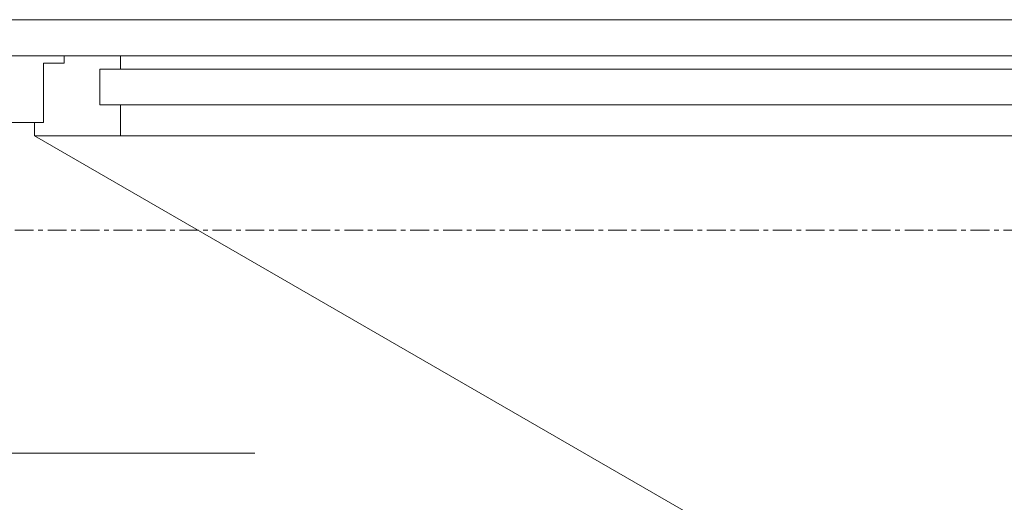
# Model space of a CAD drawing. Header units: millimetres. Extents: x -21522 to 77796, y -25697 to 15217.
# Tile 504 of 656: x -3782 to -3118, y 11430 to 11755. Entities that reach past the tile are written whole.
import ezdxf

# ---------------------------------------------------------------- set-up
doc = ezdxf.new("R2010")
doc.units = ezdxf.units.MM
doc.linetypes.add('Ligne de quadrillage', pattern=[22.225, 12.7, -3.175, 3.175, -3.175])
for name, color, linetype, lineweight in [('A-ANNO-DIMS', 211, 'Continuous', 9), ('A-ANNO-DIMS-50', 211, 'Continuous', 9), ('A-DETL-GENF', 92, 'Continuous', 13), ('A-GLAZ', 151, 'Continuous', 13), ('S-GRID', 1, 'Continuous', 9)]:
    doc.layers.add(name, color=color, linetype=linetype, lineweight=lineweight)
doc.styles.add('Trebuchet MS_1', font='trebuc.ttf', dxfattribs={"height": 90})
doc.dimstyles.new('Cotes50e_Intérieur_Transparent', dxfattribs={"dimscale": 304.8, "dimtxt": 92.785582, "dimasz": 0.328084, "dimexe": 0.410105, "dimexo": 0.0625, "dimgap": 0.036089, "dimtad": 1, "dimdec": 0, "dimlfac": 0.1, "dimzin": 0, "dimdsep": 46, "dimtxsty": 'Trebuchet MS_1', "dimblk1": 'OBLIQUE', "dimblk2": 'OBLIQUE', "dimsah": 1, "dimcen": 0.09, "dimdle": 0.410105, "dimazin": 0, "dimtfac": 1, "dimtdec": 4, "dimtix": 1, "dimtmove": 0, "dimatfit": 3, "dimfxl": 0.82021, "dimfxlon": 1, "dimtvp": 1, "dimtolj": 1, "dimtzin": 0, "dimarcsym": 2})

# ---------------------------------------------------------------- blocks, each defined once
blk = doc.blocks.new('Menuiserie Alu - 1V _ 1fixe - 300x180cm - Bavettes Alu-8180667-00_RDC_50e Copie 1')
at = {"layer": 'A-DETL-GENF', "color": 30}
blk.add_line((1461, -23.5), (404.88, 586.25), dxfattribs=at)
at = {"layer": 'A-GLAZ', "color": 30}
for p, q in [((299.5, -23.5), (1403, -23.5)), ((1403, -23.5), (1461, -23.5)), ((1403, -44.5), (1403, -23.5)), ((1461, -23.5), (1461, -32.5)), ((1455, -32.5), (1500, -32.5)), ((1455, -72.5), (1455, -32.5)), ((1455, -32.5), (1455, -72.5)), ((1461, -32.5), (1455, -32.5)), ((285.5, -44.5), (1417, -44.5)), ((1417, -44.5), (1403, -44.5)), ((1417, -44.5), (1417, -68.5)), ((1417, -68.5), (1417, -44.5)), ((1417, -68.5), (285.5, -68.5)), ((1403, -68.5), (1417, -68.5)), ((1403, -77.5), (1403, -68.5)), ((1441, -72.5), (1455, -72.5)), ((1441, -77.5), (1441, -72.5)), ((1441, -72.5), (1441, -77.5)), ((1455, -72.5), (1441, -72.5)), ((1403, -77.5), (299.5, -77.5)), ((1441, -77.5), (1403, -77.5)), ((1500, -77.5), (1441, -77.5)), ((-1500, -101.94), (1500, -101.94))]:
    blk.add_line(p, q, dxfattribs=at)
blk = doc.blocks.new('DIMBLOCK90-00_RDC_50e Copie 1')
at = {"layer": 'A-ANNO-DIMS-50'}
for p, q in [((-3873.5, 11587.98), (-3873.5, 4560.15)), ((-3873.5, 11462.98), (-3923.5, 11512.98)), ((-3873.5, 11462.98), (-3998.5, 11462.98)), ((-3873.5, 11462.98), (-3823.5, 11412.98)), ((-3873.5, 11462.98), (-3623.5, 11462.98)), ((-3873.5, 4560.15), (-3923.5, 4610.15)), ((-3873.5, 4560.15), (-3998.5, 4560.15)), ((-3873.5, 4560.15), (-3823.5, 4510.15)), ((-3873.5, 4560.15), (-3623.5, 4560.15))]:
    blk.add_line(p, q, dxfattribs=at)
at = {"layer": 'A-ANNO-DIMS-50', "color": 0, "insert": (-3999.66, 7912.49), "char_height": 90, "width": 237.7827, "attachment_point": 1, "rotation": 90, "line_spacing_factor": 1.048425, "style": 'Trebuchet MS_1'}
blk.add_mtext('690', dxfattribs=at)
blk = doc.blocks.new('_Oblique')
at = {"color": 0, "linetype": 'ByBlock', "lineweight": -2}
blk.add_line((-0.5, -0.5), (0.5, 0.5), dxfattribs=at)

msp = doc.modelspace()

# ---------------------------------------------------------------- linework, layer by layer
at = {"layer": 'S-GRID', "linetype": 'Ligne de quadrillage'}
msp.add_line((24853.15, 11613.48), (-13724.02, 11613.48), dxfattribs=at)

# ---------------------------------------------------------------- block references
at = {"layer": 'A-GLAZ', "color": 30, "rotation": 180}
msp.add_blockref('Menuiserie Alu - 1V _ 1fixe - 300x180cm - Bavettes Alu-8180667-00_RDC_50e Copie 1', (-2311.01, 11653.48), dxfattribs=at)

# ---------------------------------------------------------------- dimensions: what is measured, and where the dimension line sits
at = {"layer": 'A-ANNO-DIMS'}
dim = msp.add_linear_dim(base=(-3873.5, 4560.15), p1=(-3623.5, 11462.98), p2=(-3623.5, 4560.15), angle=90, dimstyle='Cotes50e_Intérieur_Transparent', override={"dimpost": '<>', "dimfxl": 6902.824013}, dxfattribs=at)
dim.commit()
dim.dimension.update_dxf_attribs({"geometry": 'DIMBLOCK90-00_RDC_50e Copie 1', "text_midpoint": (-3930.44, 8011.56)})

doc.saveas('drawing.dxf')
